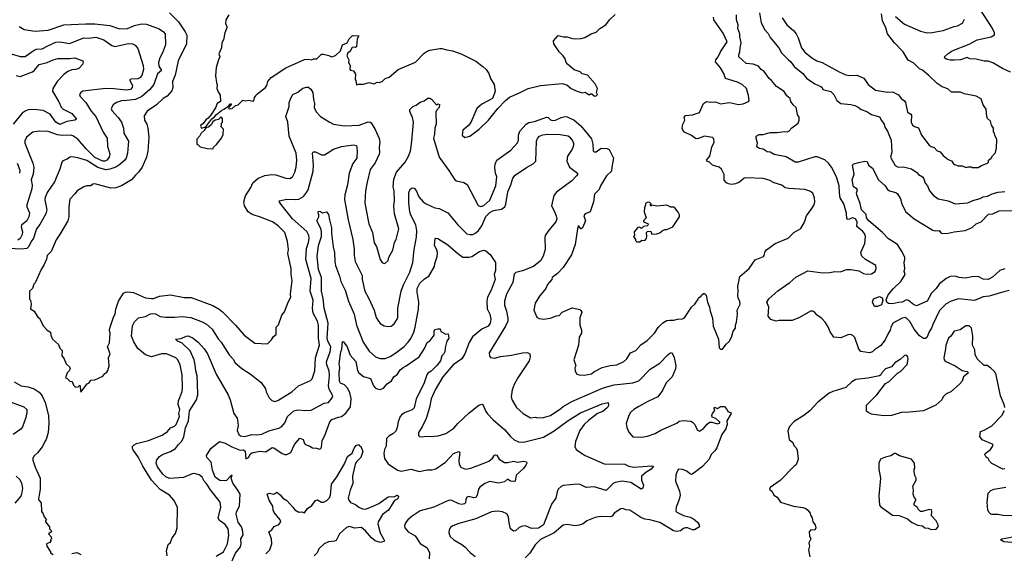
# Model space of a CAD drawing. Extents: x 1678431 to 1860718, y 384618 to 522882.
# Tile 339 of 473: x 1778380 to 1788279, y 501330 to 506697. Entities that reach past the tile are written whole.
import ezdxf

# ---------------------------------------------------------------- set-up
doc = ezdxf.new("R2010")
doc.units = 0

msp = doc.modelspace()

# ---------------------------------------------------------------- linework, layer by layer
at = {"layer": '0CON10XD'}
for points in [[(1779885, 506766.9), (1779978.2, 506675), (1780045, 506575.8), (1780060.5, 506540.5), (1780057.1, 506455), (1779973.9, 506285), (1779941.7, 506138.3), (1779916.9, 506075), (1779919.3, 506015), (1779909.7, 505980.3), (1779861.9, 505928.1), (1779822.9, 505905), (1779755, 505840), (1779661.4, 505778.6), (1779631.7, 505731.7), (1779636, 505685), (1779657.1, 505645), (1779669.4, 505605), (1779679.5, 505515), (1779666.8, 505373.2), (1779655.5, 505315), (1779612.2, 505215), (1779575.3, 505164.7), (1779542.9, 505135), (1779505, 505087.1), (1779404.5, 505025.5), (1779345, 505005.7), (1779295, 505001.4), (1779135, 505047.5), (1779116, 505044), (1779095, 505026.2), (1779055, 505026), (1779024.2, 505015.8), (1778956.7, 504975), (1778935.9, 504944.1), (1778885, 504892.5), (1778874, 504815), (1778873.8, 504715), (1778863.8, 504675), (1778786, 504544), (1778745.8, 504484.2), (1778696, 504365), (1778655, 504326.7), (1778651.2, 504288.8), (1778623.6, 504226.4), (1778597.5, 504185), (1778535, 504050), (1778523, 504037), (1778510, 503995), (1778480, 503965), (1778480, 503885), (1778490, 503875), (1778496.7, 503835), (1778488.3, 503788.3), (1778526.4, 503766.4), (1778563.9, 503703.9), (1778580, 503695), (1778615, 503617.5), (1778657.5, 503575), (1778690, 503555), (1778692.5, 503525), (1778710, 503485), (1778769.3, 503429.3), (1778783.9, 503393.9), (1778808.3, 503368.3), (1778802.5, 503315), (1778823.6, 503293.6), (1778846.4, 503236.4), (1778880, 503205), (1778886.7, 503186.7), (1778876, 503164), (1778857.5, 503145), (1778840, 503095), (1778858.3, 503088.3), (1778885, 503060), (1778906.4, 503056.4), (1778921.7, 503021.7), (1778941.7, 503001.7), (1778967, 503003), (1778985, 503020), (1778995, 502950), (1779057, 503033), (1779080, 503045), (1779095, 503070), (1779137, 503073), (1779215, 503110), (1779235, 503140), (1779255, 503152.5), (1779265, 503167.5), (1779280, 503215), (1779272.5, 503295), (1779290, 503335), (1779262.5, 503405), (1779283, 503447), (1779288.8, 503545), (1779284, 503575), (1779290, 503605), (1779323.1, 503705), (1779341.1, 503735), (1779346.4, 503786.4), (1779373.9, 503866.1), (1779424.2, 503945), (1779445, 503958), (1779465, 503960.8), (1779525, 503952), (1779645, 503899.2), (1779705, 503892.5), (1779725, 503894), (1779785, 503915.7), (1779895, 503930), (1780035, 503902.5), (1780105, 503902.2), (1780322.4, 503822.4), (1780385.3, 503785.3), (1780417.7, 503757.7), (1780548.8, 503625), (1780636.7, 503525), (1780745, 503443.3), (1780871.7, 503438.3), (1780913, 503477), (1780930.7, 503509.3), (1780959.5, 503530.5), (1780957.5, 503605), (1780980.7, 503629.3), (1781016.7, 503725), (1781041.7, 503758.3), (1781078, 503855), (1781105.8, 503905), (1781102, 503935), (1781120, 504075), (1781108.8, 504135), (1781108.8, 504195), (1781076.7, 504345), (1781081.2, 504385), (1781073.3, 504465), (1781045.8, 504555), (1780980, 504625), (1780921.2, 504665), (1780801.1, 504711.1), (1780718.8, 504738.8), (1780675.8, 504765), (1780639.2, 504825), (1780634.3, 504865.7), (1780649.2, 504925), (1780705, 505008.8), (1780724.6, 505055.4), (1780778.2, 505101.8), (1780845, 505130), (1780915, 505140.5), (1780955, 505135.6), (1781055, 505102.5), (1781095, 505100.8), (1781122.5, 505115), (1781147.3, 505165), (1781159.5, 505215), (1781165.4, 505285), (1781158.8, 505355), (1781088.5, 505525), (1781076.9, 505665), (1781055.8, 505725), (1781089.5, 505825), (1781090.5, 505865), (1781110.5, 505915), (1781126, 505945), (1781175, 505968.1), (1781225, 506006.9), (1781265, 506020), (1781285, 506018.8), (1781307.4, 505997.4), (1781327.1, 505965), (1781333.1, 505895), (1781344.4, 505855), (1781340.8, 505815), (1781360.3, 505770.3), (1781405, 505724.2), (1781490.3, 505670.3), (1781535, 505646), (1781645, 505630), (1781793.6, 505636.4), (1781885, 505668.6), (1781905, 505667.5), (1781915, 505660), (1781955, 505591.2), (1781995, 505502.5), (1782001.9, 505465), (1781995.5, 505415), (1781997.2, 505362.8), (1781994.4, 505345), (1781953.1, 505256.9), (1781905, 505191.2), (1781875, 505062.5), (1781855.5, 504975), (1781848.5, 504855), (1781878.5, 504695), (1781890, 504645), (1781925.5, 504555), (1781945, 504452.5), (1781965.8, 504415), (1782004.5, 504284.5), (1782025, 504253.3), (1782045, 504243.8), (1782055, 504246.7), (1782084.1, 504275.9), (1782092.3, 504307.7), (1782131.7, 504378.3), (1782148.6, 504455), (1782165, 504487.5), (1782191.9, 504595), (1782148.8, 504745), (1782142.5, 504825), (1782148.5, 504875), (1782144.6, 504975), (1782136.2, 505016.2), (1782141.7, 505091.7)], [(1780482.5, 506745), (1780452.5, 506695), (1780450, 506655), (1780461.7, 506631.7), (1780462.5, 506615), (1780442.5, 506565), (1780427.5, 506495), (1780413.3, 506465), (1780407.5, 506415), (1780382.5, 506355), (1780392.5, 506325), (1780377.5, 506295), (1780356.7, 506215), (1780347, 506133), (1780357.5, 506065), (1780367, 506043), (1780362.5, 506005), (1780375, 505970), (1780397, 505937), (1780400, 505875), (1780366.1, 505853.9), (1780347.8, 505812.2), (1780305.6, 505744.4), (1780274.2, 505705.8), (1780250.5, 505689.5), (1780225.9, 505654.1), (1780202.3, 505637.7), (1780198.8, 505625), (1780207, 505607), (1780250, 505620), (1780310.5, 505699.5), (1780340, 505720), (1780360, 505745), (1780407.5, 505785), (1780431.2, 505798.8), (1780468.3, 505821.7), (1780495, 505850), (1780505, 505850), (1780507, 505843), (1780481.7, 505818.3), (1780480, 505805), (1780485, 505800), (1780515, 505802.5), (1780550, 505835), (1780575, 505840), (1780625, 505886.7), (1780655, 505882.5), (1780685, 505887.5), (1780725, 505877.5), (1780735, 505882.5), (1780740, 505915), (1780755, 505930), (1780760, 505945), (1780850, 506015), (1780863.3, 506035), (1780873.3, 506075), (1780906.7, 506115), (1781055, 506213.3), (1781245, 506296.2), (1781285, 506300), (1781315, 506293.8), (1781335, 506303.3), (1781366, 506304), (1781415, 506350), (1781435, 506352), (1781488.6, 506338.6), (1781515, 506323.8), (1781555, 506336.2), (1781606.2, 506385), (1781626.7, 506445), (1781673.9, 506466.1), (1781693.3, 506505), (1781725, 506537.1), (1781790, 506535), (1781773.3, 506505), (1781767.5, 506425), (1781755, 506417.5), (1781745, 506422.5), (1781721.7, 506418.3), (1781705, 506387.5), (1781695, 506372.5), (1781680, 506365), (1781670, 506335), (1781688.8, 506295), (1781686.7, 506265), (1781703.3, 506235), (1781698.3, 506198.3), (1781705, 506190), (1781735, 506182.5), (1781755, 506150), (1781752.5, 506095), (1781760, 506085), (1781765, 506042.5), (1781785, 506050), (1781835, 506047.5), (1781895, 506066.7), (1781945, 506053.3), (1781975, 506067.5), (1781995, 506063.8), (1782025, 506074), (1782055.9, 506104.1), (1782095, 506120), (1782184.5, 506195.5), (1782358.9, 506271.1), (1782445, 506359.2), (1782475, 506380.6), (1782505, 506392.2), (1782605, 506406.7), (1782625, 506407.5), (1782675, 506392.9), (1782732.5, 506385), (1782825, 506351.4), (1782965, 506279.4), (1783036, 506225), (1783070, 506195), (1783096.8, 506156.8), (1783115, 506106.7), (1783148.6, 506045), (1783160, 505975), (1783134.2, 505905.8), (1783025, 505848), (1782976, 505805), (1782915.7, 505664.3), (1782889.5, 505630.5), (1782836.7, 505585), (1782827.5, 505535), (1782855, 505512.5), (1782905, 505526.7), (1783000, 505595), (1783093.8, 505685), (1783186.2, 505805), (1783264.1, 505885.9), (1783305, 505918), (1783405, 505960), (1783493.4, 506006.6), (1783615, 506035.8), (1783835, 506054), (1783881.2, 506041.2), (1783925, 506006.7), (1783975, 505980), (1784035, 505960), (1784065, 505967.5), (1784105, 505942.5), (1784118.3, 505951.7), (1784131.7, 505951.7), (1784158.3, 505928.3), (1784175, 505930), (1784187.5, 505945), (1784180, 505965), (1784190, 506005), (1784165, 506052.5), (1784088.8, 506138.8), (1784035, 506151.2), (1784015, 506171.2), (1783953.9, 506193.9), (1783888.8, 506248.8), (1783873.8, 506265), (1783863.3, 506305), (1783844, 506334), (1783803.3, 506375), (1783750, 506455), (1783747.5, 506485), (1783795, 506536.7), (1783846.4, 506526.4), (1783885, 506526), (1783925, 506510), (1783955, 506505.8), (1784025, 506508.6), (1784062.1, 506517.9), (1784125, 506556.2), (1784175, 506573.3), (1784212.1, 506607.9), (1784273.3, 506645), (1784311.2, 506695), (1784365, 506750)], [(1782141.7, 505091.7), (1782166.7, 505165), (1782254.7, 505265.3), (1782290, 505325), (1782308.5, 505375), (1782323.5, 505475), (1782338.9, 505665), (1782330, 505715), (1782303.8, 505775), (1782303.8, 505795), (1782332.5, 505825), (1782365, 505838.8), (1782405, 505866), (1782447.7, 505882.3), (1782485, 505907.5), (1782505, 505907.5), (1782519.3, 505899.3), (1782571.7, 505841.7), (1782585, 505850), (1782600, 505845), (1782597.5, 505815), (1782570, 505785), (1782563.9, 505766.1), (1782565.8, 505645), (1782552.5, 505605), (1782550, 505545), (1782541.4, 505505), (1782597.5, 505315), (1782695, 505178.8), (1782753.3, 505085), (1782770, 505075), (1782845, 505060), (1782879.1, 505039.1), (1782989.1, 504829.1), (1783015, 504818.6), (1783045, 504829.5), (1783105, 504882.5), (1783165.5, 505025), (1783175.6, 505115), (1783162.9, 505155), (1783158.3, 505211.7), (1783160.8, 505245), (1783178, 505285), (1783316.7, 505385), (1783385, 505457.5), (1783393.8, 505485), (1783395.8, 505535.8), (1783408.5, 505575), (1783473.5, 505646.5), (1783498.3, 505661.7), (1783555, 505673.8), (1783677.7, 505717.7), (1783693.5, 505713.5), (1783715, 505688.9), (1783735, 505683.8), (1783766.2, 505685), (1783825, 505712.3), (1783865, 505723.1), (1783885, 505719.2), (1783955, 505686.2), (1784020.6, 505630.6), (1784127.6, 505497.6), (1784142.9, 505445), (1784147, 505377), (1784155, 505367.5), (1784175, 505367.5), (1784225, 505403.3), (1784285, 505401.2), (1784305, 505392.5), (1784350, 505305), (1784332.5, 505215), (1784331.2, 505175), (1784278, 505125), (1784220, 505025), (1784205, 504987.5), (1784159.3, 504940.7), (1784148.8, 504865), (1784120, 504775), (1784108.3, 504761.7), (1784066.7, 504745), (1784050, 504725), (1784068.8, 504675), (1784036.7, 504605), (1784025, 504593.3), (1784020, 504595), (1784005, 504617.5), (1783995, 504622.5), (1783987.1, 504592.9), (1783964.7, 504435), (1783927.3, 504332.7), (1783845, 504205.4), (1783786.8, 504143.2), (1783733.8, 504105), (1783730, 504085), (1783688, 504035), (1783668, 503995), (1783606.7, 503915), (1783563.3, 503845), (1783547.5, 503775), (1783577.5, 503705), (1783602.9, 503692.9), (1783645, 503684.2), (1783715, 503696.2), (1783775, 503720), (1783805, 503723.3), (1783832.5, 503755), (1783935, 503800), (1784010.7, 503780.7), (1784023, 503773), (1784030, 503755), (1784012, 503698), (1784012.5, 503625), (1784026.7, 503575), (1784026.7, 503545), (1784003.3, 503505), (1783996.7, 503425), (1783950, 503275), (1783970, 503215), (1783962.5, 503195), (1783963, 503163), (1783980.7, 503130.7), (1784005, 503123.3), (1784055, 503120.8), (1784130, 503135), (1784152.5, 503155), (1784235, 503200), (1784315, 503218), (1784385, 503226), (1784455, 503258.8), (1784483.3, 503285), (1784522.5, 503345), (1784575, 503370), (1784625, 503426.7), (1784688.3, 503471.7), (1784761.2, 503545), (1784799.5, 503600.5), (1784845, 503648.8), (1784885, 503670), (1784915.9, 503675.9), (1784955, 503674), (1784995, 503686.2), (1785045, 503687.5), (1785065, 503697.5), (1785135, 503806.7), (1785166.2, 503835), (1785202.5, 503885), (1785205, 503900), (1785230, 503915), (1785233.6, 503926.4), (1785255, 503942.5), (1785265, 503942.5), (1785280, 503925), (1785293.8, 503855), (1785315.8, 503805), (1785321.2, 503765), (1785344, 503695), (1785353, 503613), (1785406.7, 503483.3), (1785413.3, 503395), (1785425, 503382.5), (1785446.1, 503383.9), (1785482.5, 503435), (1785516.7, 503465), (1785541.2, 503515), (1785552.5, 503565), (1785575.8, 503595), (1785576, 503625), (1785586, 503655), (1785596.4, 503736.4), (1785593.9, 503776.1), (1785623.3, 503835), (1785620, 503865), (1785603.3, 503895), (1785598.8, 503925), (1785603.8, 503965), (1785598.6, 504015), (1785620, 504115), (1785713.3, 504195), (1785775, 504281.2), (1785856.7, 504315), (1785866.2, 504325), (1785875.8, 504365), (1785886.8, 504383.2), (1785975, 504447.5), (1786105, 504501.2), (1786163.2, 504556.8), (1786234.3, 504595.7), (1786268.8, 504661.2), (1786288.8, 504725), (1786345, 504796.7), (1786367.5, 504835), (1786372.5, 504865), (1786369.2, 504905), (1786355, 504952.5), (1786323.6, 504973.6), (1786275, 504990.8), (1786115, 504998), (1786075, 505006.2), (1786041.7, 505031.7), (1785965, 505056), (1785915, 505083.8), (1785855, 505100), (1785685, 505107.5), (1785665, 505102.5), (1785615, 505064.3), (1785575, 505046.2), (1785535, 505038.8), (1785505.9, 505045.9), (1785485, 505056.7), (1785463.2, 505083.2), (1785461.7, 505141.7), (1785436.2, 505195), (1785413, 505213), (1785345, 505233.8), (1785315, 505263.3), (1785295, 505271.2), (1785284, 505285), (1785319.2, 505325), (1785338.8, 505415), (1785361.4, 505465), (1785359.7, 505499.7), (1785345, 505513.8), (1785265, 505526.2), (1785195, 505500), (1785175, 505502), (1785135, 505532), (1785064.6, 505564.6), (1785047.1, 505585), (1785041.5, 505605), (1785046.5, 505645), (1785065.7, 505685), (1785058.8, 505715), (1785075, 505733.8), (1785145, 505740), (1785213.8, 505765), (1785253.8, 505855), (1785285, 505873.8), (1785325, 505868), (1785375, 505871.4), (1785425, 505850), (1785515, 505865.7), (1785605, 505844.3), (1785655, 505852), (1785707.3, 505872.7), (1785713.3, 505885), (1785707.5, 505935), (1785688.1, 506005), (1785645, 506046.9), (1785595, 506068.1), (1785475, 506106), (1785458.2, 506155), (1785424.6, 506214.6), (1785376.7, 506275), (1785378.6, 506295), (1785402.9, 506325), (1785424.3, 506375), (1785492.1, 506475), (1785452.9, 506562.9), (1785358.2, 506695), (1785353.9, 506723.9)], [(1786001.5, 503968.5), (1786122.9, 504055), (1786181.7, 504108.3), (1786305, 504171.5), (1786455, 504152.2), (1786525.8, 504155.8), (1786575.7, 504165.7), (1786627.7, 504162.3), (1786695, 504183.3), (1786735, 504183.3), (1786815, 504170), (1786862.5, 504145), (1786895, 504136), (1786945, 504142), (1786980, 504165), (1786992, 504195), (1786985.8, 504225.8), (1786882.5, 504285), (1786845, 504320), (1786838.3, 504338.3), (1786837.5, 504355), (1786876, 504445), (1786882.9, 504515), (1786875, 504546.2), (1786857.8, 504567.8), (1786796.3, 504616.3), (1786800.3, 504665), (1786783.9, 504695), (1786755, 504705.3), (1786707.5, 504687.5), (1786695.8, 504695), (1786691.5, 504751.5), (1786664, 504845), (1786630, 504905), (1786621.2, 504955), (1786620, 505025), (1786592.5, 505115), (1786540.5, 505215), (1786512.4, 505252.4), (1786475, 505287.1), (1786396.3, 505316.3), (1786375, 505318.2), (1786205, 505265.7), (1786175.7, 505265.7), (1786085, 505317.8), (1785965, 505340.8), (1785925, 505364.2), (1785895, 505369.2), (1785855, 505394.2), (1785815, 505402.5), (1785796, 505415), (1785791.9, 505425), (1785796.7, 505455), (1785783.1, 505506.9), (1785785, 505526), (1785815, 505540.8), (1785856.1, 505543.9), (1785925, 505563.1), (1785996.8, 505563.2), (1786065, 505572.9), (1786095, 505567.8), (1786112.5, 505575), (1786142.2, 505607.8), (1786205, 505656.7), (1786216.7, 505685), (1786215, 505717.5), (1786201.4, 505745), (1786185.4, 505815.4), (1786155, 505840), (1786133.3, 505875), (1786126.5, 505905), (1786091.8, 505931.8), (1786065.6, 505975), (1785989.4, 506025), (1785938.6, 506085), (1785914.6, 506104.6), (1785865, 506175.6), (1785835, 506197.1), (1785808.7, 506228.7), (1785755, 506251.1), (1785685, 506255.5), (1785610, 506325), (1785608.9, 506345), (1785620, 506375), (1785622.2, 506415), (1785634.6, 506465), (1785618.8, 506525), (1785618.5, 506555), (1785599.5, 506609.5), (1785602.5, 506645), (1785586.8, 506695), (1785587.5, 506745)], [(1785818.6, 506765), (1785834.4, 506665), (1785871.4, 506595), (1785905, 506560), (1785925, 506517.5), (1786011.9, 506415), (1786039.4, 506365), (1786105, 506297.1), (1786134.2, 506275), (1786167.4, 506227.4), (1786255, 506155.8), (1786290.6, 506110.6), (1786375, 506050.5), (1786436, 506025), (1786447.1, 506015), (1786455, 505994.5), (1786535, 505973.8), (1786564.5, 505945), (1786594.7, 505885), (1786635, 505853.6), (1786735, 505845.8), (1786775, 505834), (1786808.7, 505818.7), (1786840, 505795), (1786896.7, 505775), (1786927.5, 505752.5), (1786945, 505742), (1787025, 505720.8), (1787043.2, 505683.2), (1787072, 505645), (1787079.2, 505615), (1787105.6, 505575), (1787140.6, 505485), (1787146.7, 505365), (1787134.4, 505315), (1787182.1, 505232.1), (1787213.2, 505213.2), (1787265, 505217.1), (1787345, 505196.9), (1787398.8, 505158.8), (1787415, 505140), (1787456.2, 505116.2), (1787471.4, 505095), (1787483.5, 505053.5), (1787506.9, 505025), (1787527.1, 504975), (1787562.3, 504932.3), (1787615.6, 504895.6), (1787715, 504875.8), (1787785, 504845.7), (1787913.7, 504853.7), (1787961.8, 504878.2), (1788035, 504899.1), (1788065, 504914.4), (1788109.1, 504920.9), (1788155.9, 504944.1), (1788216.7, 504963.3), (1788285, 504969.2)], [(1786045, 506716.7), (1786092.5, 506645), (1786159.8, 506589.8), (1786185, 506556), (1786207.8, 506515), (1786241.1, 506415), (1786275, 506370), (1786344.4, 506314.4), (1786394.6, 506284.6), (1786447.2, 506267.2), (1786545, 506214.3), (1786625, 506168), (1786685, 506143.8), (1786715, 506136.2), (1786795, 506138), (1786865, 506110), (1786908.8, 506045), (1786985, 505987.5), (1787105, 505969.2), (1787155, 505970.8), (1787215, 505940.8), (1787242.5, 505905), (1787275, 505880.8), (1787285.6, 505865), (1787305, 505766.2), (1787337.9, 505747.9), (1787346.8, 505736.8), (1787343.8, 505665), (1787357.5, 505635), (1787375, 505622.5), (1787415, 505610), (1787446.7, 505535), (1787525, 505436.7), (1787545, 505422.5), (1787575, 505412.5), (1787605, 505377.5), (1787635, 505367.5), (1787665, 505332.5), (1787715, 505292.5), (1787746.4, 505276.4), (1787767, 505247), (1787779.3, 505239.3), (1787815, 505227.5), (1787855, 505227.5), (1787895, 505210), (1787915, 505217.5), (1787945, 505217.5), (1787955, 505210), (1788015, 505210), (1788048.3, 505231.7), (1788110, 505255), (1788120, 505265), (1788120, 505285), (1788146.4, 505303.6), (1788160.7, 505329.3), (1788187.5, 505355), (1788200, 505405), (1788202.5, 505495), (1788183, 505533), (1788180, 505555), (1788170, 505565), (1788170, 505605), (1788150, 505635), (1788140, 505675), (1788110, 505705), (1788103, 505723), (1788097, 505797), (1788065, 505840), (1788045, 505900), (1787995, 505927.5), (1787875, 505952.5), (1787839.3, 505969.3), (1787749.3, 505969.3), (1787710.7, 506000.7), (1787655, 506023.3), (1787603.3, 506055), (1787520, 506135), (1787455, 506188), (1787425, 506203.3), (1787369.1, 506259.1), (1787311.3, 506291.3), (1787260.8, 506375), (1787173.6, 506463.6), (1787105.8, 506555), (1787087.1, 506615), (1787054.2, 506685), (1787043.8, 506755)], [(1787185, 506728), (1787275, 506652.5), (1787435, 506581.4), (1787503.9, 506566.1), (1787555, 506567.5), (1787665, 506587.5), (1787775, 506629.2), (1787807.5, 506635), (1787857.3, 506662.7), (1787877.1, 506702.9)], [(1788340.3, 506170.3), (1788260, 506205), (1788165, 506262.5), (1788115, 506279.2), (1788075, 506279.4), (1787995, 506301.2), (1787932.4, 506302.4), (1787905, 506316.7), (1787837.8, 506292.2), (1787775, 506288.8), (1787735, 506290.4), (1787695, 506300.8), (1787676.5, 506315), (1787681.5, 506328.5), (1787715, 506358.1), (1787755, 506382.5), (1787925, 506450.8), (1788005, 506493.1), (1788145.3, 506524.7), (1788179.2, 506545), (1788181.4, 506565), (1788157.5, 506615), (1788039.5, 506795)], [(1778375, 506628.8), (1778425, 506598.8), (1778535, 506580.8), (1778665, 506591.5), (1778825, 506644.4), (1779045, 506657.2), (1779135, 506656), (1779285, 506638.7), (1779385, 506603.9), (1779465, 506608.2), (1779535, 506637.5), (1779605, 506654.6), (1779656.4, 506653.6), (1779782, 506605), (1779826, 506575), (1779842, 506555), (1779847.5, 506445), (1779816.7, 506363.3), (1779788.5, 506315), (1779774.6, 506265), (1779778.9, 506228.9), (1779804.4, 506185), (1779766.7, 506153.3), (1779727.1, 506045), (1779687.5, 505995), (1779606.5, 505923.5), (1779545, 505895.8), (1779456, 505886), (1779405, 505879.6), (1779355, 505863.3), (1779319.1, 505840.9), (1779301.4, 505805), (1779307.1, 505785), (1779369.5, 505715), (1779404.5, 505665), (1779423.1, 505605), (1779428.1, 505555), (1779473.1, 505475), (1779465.5, 505355), (1779448.9, 505305), (1779435.6, 505285), (1779388.3, 505241.7), (1779345, 505214.5), (1779285, 505192.7), (1779245, 505188.2), (1779165, 505210.6), (1779055, 505280.4), (1778965, 505308.5), (1778905, 505317.1), (1778885.8, 505314.2), (1778857.5, 505295), (1778815, 505278.8), (1778804.3, 505265.7), (1778783.1, 505195), (1778730.6, 505065), (1778655, 504957.5), (1778635, 504910), (1778631.8, 504885), (1778651.9, 504785), (1778642.5, 504745), (1778582.4, 504637.6), (1778549.1, 504595), (1778520, 504500), (1778495, 504465.6), (1778471.8, 504415), (1778450.8, 504395), (1778395, 504388.2), (1778275, 504395.9)], [(1778295.3, 506355.3), (1778385, 506328.2), (1778433.7, 506326.3), (1778525, 506392.1), (1778545, 506400), (1778605, 506404.6), (1778664.3, 506435), (1778745, 506471.1), (1778785, 506472.9), (1778882.2, 506457.8), (1779025.4, 506514.6), (1779075, 506512), (1779145, 506520.4), (1779225, 506493.1), (1779305, 506438.1), (1779335, 506427.5), (1779475, 506457.8), (1779515, 506454.3), (1779542.1, 506442.1), (1779568.7, 506408.7), (1779621.5, 506235), (1779625.3, 506194.7), (1779608.2, 506135), (1779589.2, 506110.8), (1779569.2, 506100.8), (1779499.5, 506100.5), (1779486.7, 506095), (1779486, 506085), (1779514.4, 506035), (1779512.5, 506015), (1779495.2, 505994.8), (1779455, 505987.8), (1779328, 506002), (1779245, 506005.4), (1779015, 505978.1), (1778993.8, 505965), (1778982, 505945), (1778988.8, 505925), (1779043.7, 505863.7), (1779098.7, 505778.7), (1779144.1, 505724.1), (1779219.5, 505565), (1779258.7, 505505), (1779262.2, 505425), (1779287.9, 505345), (1779280.7, 505315), (1779257.3, 505282.7), (1779237.1, 505272.9), (1779215, 505274), (1779135, 505311.3), (1779047.7, 505397.7), (1778964.1, 505494.1), (1778915, 505530.4), (1778895, 505535.9), (1778806.3, 505533.6), (1778760.7, 505539.3), (1778665, 505571.8), (1778575, 505575.6), (1778512.8, 505567.2), (1778450, 505515), (1778432.1, 505477.9), (1778433.1, 505455), (1778513.4, 505253.4), (1778523.1, 505213.1), (1778516.2, 505145), (1778494.5, 505085), (1778504, 505034), (1778503.8, 504995), (1778451.1, 504835), (1778452.7, 504815), (1778477.5, 504755), (1778472.2, 504715), (1778452, 504675), (1778398.9, 504631.1), (1778395.4, 504615), (1778408.4, 504565), (1778404.1, 504535), (1778385, 504495.5), (1778362, 504478)], [(1778345.4, 506135.4), (1778385, 506125.5), (1778507.8, 506172.2), (1778529.6, 506190.4), (1778575, 506246.2), (1778655, 506265.5), (1778715, 506294.4), (1778765, 506306.4), (1778885, 506305.4), (1778935, 506314.3), (1779013.3, 506285), (1779016.7, 506275), (1779010, 506245), (1778973.8, 506205), (1778945, 506195.6), (1778905, 506193.5), (1778862.5, 506175), (1778824, 506146), (1778758.1, 506075), (1778713.9, 506006.1), (1778709.7, 505979.7), (1778772.1, 505872.1), (1778796, 505816), (1778818.7, 505798.7), (1778905.8, 505755), (1778952.5, 505695), (1778934.1, 505685.9), (1778855, 505672.5), (1778785, 505642.2), (1778745, 505665.6), (1778685.3, 505745.3), (1778615, 505782.7), (1778526.2, 505793.8), (1778465, 505789.6), (1778435, 505778.5), (1778405, 505755.6), (1778314, 505646)], [(1780315, 505397.5), (1780325, 505402.5), (1780330, 505415), (1780359.3, 505440.7), (1780410, 505505), (1780427, 505543), (1780430, 505595), (1780402.5, 505622.5), (1780410, 505635), (1780410, 505655), (1780420, 505665), (1780420, 505705), (1780405, 505720), (1780378.3, 505691.7), (1780345, 505687.5), (1780320.7, 505669.3), (1780305, 505640), (1780277.5, 505615), (1780251.7, 505608.3), (1780235.7, 505584.3), (1780203.9, 505556.1), (1780190.7, 505529.3), (1780161.2, 505495), (1780160, 505445), (1780175, 505440), (1780195, 505420), (1780265, 505400), (1780315, 505397.5)], [(1779793.1, 503713.1), (1779845, 503703.5), (1779935, 503703.8), (1780015, 503711.8), (1780101.3, 503701.3), (1780215, 503658.5), (1780258.6, 503635), (1780315.9, 503585.9), (1780375, 503485.8), (1780404, 503454), (1780485.6, 503325), (1780525, 503282), (1780545.7, 503245), (1780615, 503188), (1780696.2, 503135), (1780809.1, 503049.1), (1780852, 502985), (1780859.2, 502955), (1780888.6, 502895), (1780915, 502865.7), (1780945, 502858), (1780975, 502867.5), (1781114.6, 502955.4), (1781183.8, 503015), (1781305, 503069.2), (1781320.8, 503085), (1781346.2, 503163.8), (1781354.6, 503295), (1781393.6, 503425), (1781383.5, 503493.5), (1781383.8, 503625), (1781373.6, 503665), (1781330.9, 503745), (1781323.6, 503795), (1781329.4, 503875), (1781301.6, 503965), (1781308.8, 504095), (1781255.3, 504285), (1781264.2, 504395), (1781284.7, 504455), (1781291.7, 504498.3), (1781287.4, 504527.4), (1781265.2, 504565.2), (1781122.3, 504695), (1780994.2, 504855), (1780990, 504875), (1781065, 504890.9), (1781155, 504887.1), (1781185, 504892.7), (1781232.7, 504917.3), (1781265, 504958.6), (1781279.6, 504985), (1781330.4, 505175), (1781335.4, 505235), (1781323.1, 505355), (1781331.1, 505368.9), (1781355, 505367.1), (1781415, 505339.4), (1781445, 505338.6), (1781535, 505393.6), (1781615, 505422.9), (1781735, 505440), (1781765, 505431.2), (1781772.6, 505377.4), (1781771.1, 505305), (1781728.7, 505251.3), (1781692.7, 505155), (1781674.4, 505035), (1781647.5, 504935), (1781645, 504890), (1781681.5, 504685), (1781728.5, 504485), (1781743, 504387), (1781741.1, 504325), (1781753.3, 504265), (1781822.9, 504125), (1781823.7, 504083.7), (1781850, 503965), (1781888.1, 503898.1), (1781944.7, 503774.7), (1781965, 503703.3), (1781980, 503675), (1782005, 503640.8), (1782045, 503618), (1782085, 503610), (1782115.7, 503614.3), (1782145, 503636.7), (1782174.2, 503685), (1782180.8, 503705), (1782182.5, 503795), (1782216.5, 503965), (1782239.2, 504030.8), (1782302.3, 504157.7), (1782333.6, 504255), (1782345.4, 504385), (1782369.5, 504510.5), (1782372.3, 504575), (1782362.3, 504635), (1782312.3, 504732.3), (1782301.6, 504765), (1782291.1, 504855), (1782293.6, 504956.4), (1782305, 504991.2), (1782325, 505005.8), (1782345, 505004), (1782365, 504980), (1782393.5, 504915), (1782435, 504864.4), (1782465.4, 504845.4), (1782555, 504806.2), (1782596.6, 504796.6), (1782683.3, 504753.3), (1782785, 504632.5), (1782874.5, 504544.5), (1782905, 504535.6), (1782935, 504536.5), (1782966, 504554), (1782992.1, 504577.9), (1783025.3, 504624.7), (1783065, 504716.9), (1783105, 504757.3), (1783145, 504778.2), (1783225, 504791.8), (1783257.5, 504815), (1783268, 504842), (1783288, 504965), (1783317.1, 505035), (1783336.9, 505103.1), (1783362, 505135), (1783475, 505210), (1783543.8, 505246.2), (1783568.2, 505275), (1783577.1, 505475), (1783585, 505501.2), (1783606.2, 505525), (1783640.9, 505539.1), (1783685.4, 505545.4), (1783815, 505543.3), (1783895, 505528.2), (1783911.1, 505515), (1783937.2, 505477.2), (1783946.4, 505455), (1783946.8, 505433.2), (1783933.5, 505395), (1783888.2, 505325), (1783880.4, 505275), (1783908.9, 505215), (1783976, 505165), (1783990, 505145), (1783978.6, 505125), (1783930, 505075), (1783778.2, 504961.8), (1783751.5, 504928.5), (1783725.5, 504825), (1783755, 504774), (1783774.5, 504725), (1783779.1, 504695), (1783771.8, 504665), (1783699.1, 504580.9), (1783663.9, 504526.1), (1783659.1, 504505), (1783662.3, 504385), (1783641.5, 504318.5), (1783615, 504273.3), (1783545, 504214.2), (1783435, 504171.8), (1783367.2, 504152.8), (1783351.8, 504138.2), (1783336.7, 504053.3), (1783275.4, 503935), (1783253.6, 503865), (1783253.6, 503825), (1783275.4, 503765), (1783289.2, 503695), (1783287.9, 503665), (1783265.8, 503614.2), (1783100, 503345), (1783103, 503313), (1783115, 503300), (1783153.8, 503293.8), (1783215, 503310), (1783325, 503322), (1783435, 503345.7), (1783485, 503348), (1783510, 503335), (1783513.6, 503306.4), (1783501.2, 503265), (1783388.6, 503095), (1783351.3, 503028.7), (1783330.6, 502975), (1783320, 502905), (1783329.7, 502869.7), (1783374, 502795), (1783441.2, 502735), (1783515, 502694), (1783565, 502700), (1783585, 502693.8), (1783645, 502695.7), (1783715, 502716.9), (1783820.6, 502785), (1783845, 502807.3), (1783932.2, 502857.8), (1784085, 502922.5), (1784239.2, 502990.8), (1784305, 503011.8), (1784355, 503022.9), (1784545, 503045.3), (1784605, 503064.6), (1784719.6, 503180.4), (1784815, 503241.1), (1784895, 503326.9), (1784915, 503342.5), (1784935, 503348), (1784960.9, 503300.9), (1784977.5, 503215), (1784973.6, 503185), (1784941.2, 503105), (1784880, 503045), (1784842, 502968), (1784794.2, 502905), (1784695, 502857.8), (1784604, 502805), (1784555, 502776), (1784522, 502745), (1784504, 502715), (1784478.8, 502635), (1784483.8, 502595), (1784505, 502547.5), (1784545, 502500), (1784635, 502498.8), (1784691.7, 502508.3), (1784770, 502535), (1784825, 502569.2), (1784985, 502638), (1785010.5, 502659.5), (1785055, 502666.2), (1785127.7, 502657.7), (1785145, 502650), (1785167, 502627), (1785192.7, 502572.7), (1785215, 502556.7), (1785255, 502586.2), (1785290.3, 502629.7), (1785315, 502648.8), (1785339.3, 502649.3), (1785395, 502633.3), (1785418.3, 502641.7), (1785418.3, 502648.3), (1785380, 502685), (1785340.7, 502700.7), (1785337.5, 502715), (1785343.9, 502736.1), (1785370, 502765), (1785362.5, 502785), (1785365, 502800), (1785395, 502787.5), (1785424.2, 502805.8), (1785445, 502808), (1785466.2, 502806.2), (1785497, 502767), (1785500, 502755), (1785527, 502747), (1785532.5, 502735), (1785488.3, 502661.7), (1785492.5, 502625), (1785487.5, 502605), (1785478.3, 502581.7), (1785438, 502525), (1785433.6, 502506.4), (1785389.7, 502390.3), (1785369.2, 502360.9), (1785331.9, 502325), (1785312.2, 502275), (1785245, 502204.3), (1785161.7, 502138.3), (1785135, 502124), (1785112.7, 502132.7), (1785087.5, 502155), (1785045, 502173.8), (1785005, 502176.2), (1784986.2, 502145), (1784978, 502115), (1784972, 502055), (1785012.5, 501955), (1785020, 501915), (1785010.3, 501869.7), (1784979.4, 501795), (1784976.7, 501755), (1784985, 501742.7), (1785055, 501711.1), (1785122.2, 501692.2), (1785154, 501675), (1785194.5, 501644.5), (1785210.8, 501615), (1785213.8, 501595), (1785165, 501565.8), (1785144.1, 501565.9), (1785095, 501585.4), (1785075, 501586.2), (1785055, 501579.6), (1785023.4, 501556.6), (1784985, 501549.6), (1784954.1, 501554.1), (1784899.1, 501589.1), (1784815, 501641.2), (1784716.7, 501666.7), (1784665, 501672.9), (1784625, 501690), (1784515, 501762), (1784475, 501766.7), (1784445, 501778.8), (1784425, 501776), (1784355, 501733.3), (1784336.1, 501703.9), (1784315, 501696.7), (1784215, 501701.2), (1784165, 501691.2), (1784082.5, 501655), (1784043.6, 501626.4), (1784005, 501611.2), (1783965, 501606.7), (1783885, 501619.2), (1783845, 501611.4), (1783754.3, 501535), (1783615, 501470), (1783561.4, 501415), (1783509.1, 501330.9), (1783462.5, 501285)], [(1778353.4, 505255), (1778380.5, 505185), (1778376.9, 505155)], [(1788285, 504190), (1788234.2, 504175), (1788161.7, 504108.3), (1788115, 504085.4), (1788065, 504087.7), (1788015, 504113.1), (1787955, 504110.9), (1787885, 504096.9), (1787825, 504103.5), (1787785, 504117.3), (1787735, 504112.9), (1787694.7, 504095.3), (1787624, 504036), (1787595.3, 503994.7), (1787545.7, 503945), (1787505, 503864.4), (1787395, 503818.8), (1787365, 503832.7), (1787315, 503871.3), (1787295, 503878), (1787253.2, 503856.8), (1787215, 503853.8), (1787155, 503837.7), (1787115, 503840.8), (1787096.5, 503855), (1787091.3, 503878.7), (1787112, 503928), (1787165.5, 503994.5), (1787238.8, 504065), (1787283.3, 504135), (1787272.5, 504165), (1787279.6, 504195), (1787271.7, 504255), (1787280, 504285), (1787278.4, 504305), (1787251.9, 504361.9), (1787206.7, 504435), (1787115, 504491.8), (1787055.9, 504555.9), (1786916.1, 504675), (1786894.8, 504705), (1786889.2, 504739.2), (1786844.1, 504785), (1786828.1, 504848.1), (1786794.7, 504935), (1786793.2, 504955), (1786801.5, 504985), (1786795.3, 504995.3), (1786763.6, 505015), (1786748.8, 505085), (1786768.7, 505145), (1786751.8, 505235), (1786765, 505247.2), (1786815, 505260), (1786872.5, 505275), (1786900.6, 505270.6), (1786914.4, 505235), (1786952.9, 505205), (1787015.5, 505085.5), (1787082, 505025), (1787105, 504988), (1787125, 504976), (1787188.8, 504958.8), (1787205.8, 504945.8), (1787234.2, 504895), (1787249.2, 504845), (1787286.8, 504766.8), (1787374, 504694), (1787559.1, 504579.1), (1787585, 504571.9), (1787625, 504577.5), (1787641.8, 504551.8), (1787655, 504547.1), (1787715, 504550), (1787775, 504564.4), (1787885, 504577.5), (1787955, 504605.6), (1787995, 504644.4), (1788045, 504664.4), (1788120.5, 504739.5), (1788165, 504744.5), (1788225.6, 504775.6), (1788402.1, 504777.9)], [(1784615, 504462.5), (1784635, 504480), (1784665, 504477.5), (1784682.5, 504495), (1784686.7, 504515), (1784682.5, 504555), (1784693, 504567), (1784725, 504570), (1784735, 504540), (1784786.4, 504543.6), (1784817, 504553), (1784840, 504575), (1784865, 504587.5), (1784885, 504587.5), (1784947.5, 504615), (1785012.5, 504715), (1785012.5, 504735), (1785000.7, 504760.7), (1784967.5, 504805), (1784955, 504812.5), (1784925, 504812.5), (1784885, 504832.5), (1784785, 504822.5), (1784735, 504830), (1784725, 504820), (1784720, 504835), (1784730, 504845), (1784715, 504860), (1784695, 504862.5), (1784671.7, 504848.3), (1784672.5, 504835), (1784660, 504805), (1784657.5, 504765), (1784676.7, 504705), (1784650, 504675), (1784650, 504665), (1784696.1, 504646.1), (1784700, 504635), (1784690, 504625), (1784653, 504617), (1784635, 504600), (1784625, 504600), (1784615, 504610), (1784593, 504607), (1784557.5, 504565), (1784560, 504525), (1784552.5, 504515), (1784570, 504485), (1784570, 504475), (1784583, 504463), (1784615, 504462.5)], [(1780355, 501301.8), (1780428.5, 501345), (1780468.8, 501425), (1780482.2, 501512.2), (1780474.5, 501575), (1780445, 501618.9), (1780390.2, 501660.2), (1780374.6, 501684.6), (1780403.5, 501795), (1780396.9, 501845), (1780297.3, 501967.3), (1780261.1, 502025), (1780233.7, 502053.7), (1780215.7, 502095), (1780185, 502119.4), (1780135, 502131.9), (1780115, 502130), (1780026.1, 502093.9), (1779885, 502081.9), (1779849.3, 502099.3), (1779817.6, 502125), (1779765, 502198.2), (1779753.4, 502235), (1779758.8, 502271.2), (1779785.8, 502305), (1779815, 502324.5), (1779895.3, 502354.7), (1779947.1, 502382.9), (1779976.9, 502425), (1780011.1, 502458.9), (1780028.8, 502501.2), (1780046.6, 502593.4), (1780077, 502663), (1780087.9, 502762.1), (1780158.1, 502875), (1780170, 502925), (1780166.7, 503036.7), (1780166, 503115), (1780150.4, 503165), (1780144.6, 503224.6), (1780133.2, 503275), (1780095.3, 503365.3), (1780015, 503442.7), (1779965, 503464.4), (1779947.5, 503485), (1780005, 503489.2), (1780053.3, 503515), (1780075, 503515.6), (1780123.8, 503495), (1780178.5, 503448.5), (1780234.4, 503385), (1780267.3, 503335), (1780355, 503132), (1780474.4, 502925), (1780494.5, 502874.5), (1780532, 502735), (1780565, 502687.5), (1780568.3, 502668.3), (1780575.7, 502615), (1780567.1, 502565), (1780584.3, 502525), (1780600, 502510), (1780645, 502505.8), (1780714, 502526), (1780759.2, 502520.7), (1780815, 502526.7), (1780885, 502560.9), (1780985, 502590), (1781014.6, 502605.4), (1781046.6, 502643.4), (1781070.9, 502705), (1781135, 502762.5), (1781175, 502773.5), (1781255, 502765.6), (1781310.3, 502769.7), (1781439.9, 502840.1), (1781485, 502847.1), (1781520, 502895), (1781527.1, 502915), (1781491.5, 502981.5), (1781483.3, 503015), (1781495.8, 503115), (1781490.3, 503165), (1781468.9, 503225), (1781464.7, 503255), (1781483.2, 503313.2), (1781501.1, 503355), (1781507, 503405), (1781477.8, 503465), (1781471.3, 503495), (1781481.9, 503645), (1781440.3, 503795), (1781432.5, 503892.5), (1781415.3, 503965), (1781415.4, 504104.6), (1781382.5, 504185), (1781371.3, 504315), (1781383.5, 504425), (1781415.4, 504515), (1781414, 504564), (1781406, 504596), (1781368.8, 504675), (1781387.5, 504715), (1781388, 504735), (1781380, 504755), (1781385, 504770), (1781405, 504767.5), (1781425, 504753.3), (1781465, 504766), (1781485, 504736.7), (1781493.5, 504683.5), (1781515.5, 504605), (1781516.4, 504545), (1781532.2, 504412.2), (1781545.3, 504355.3), (1781547.5, 504265), (1781555.3, 504225.3), (1781596.7, 504116.7), (1781607.9, 504065), (1781651.8, 503975), (1781686, 503866), (1781744.4, 503735), (1781767.8, 503625), (1781834.7, 503454.7), (1781894.6, 503364.6), (1781957.5, 503305), (1782005, 503290), (1782055, 503290.8), (1782105, 503310), (1782163.3, 503346.7)], [(1782163.3, 503346.7), (1782245, 503409.4), (1782286.9, 503455), (1782310.8, 503489.2), (1782341.2, 503555), (1782356.2, 503605), (1782389.2, 503785), (1782393.6, 503855), (1782374.7, 503955), (1782377.3, 503995), (1782401.5, 504048.5), (1782450.2, 504089.8), (1782495, 504116.7), (1782551.2, 504215), (1782553.8, 504245), (1782578, 504315), (1782580.8, 504345), (1782575.5, 504375.5), (1782550.8, 504425), (1782556.7, 504495), (1782565, 504501.2), (1782585, 504497.5), (1782685, 504431.8), (1782783.8, 504343.8), (1782835, 504307.1), (1782900.4, 504309.6), (1782925, 504315.6), (1783002, 504365), (1783045, 504380.5), (1783065, 504371.3), (1783108.7, 504335), (1783164.5, 504255), (1783163.3, 504175), (1783150.5, 504135), (1783160, 504085), (1783121.5, 503975), (1783084.5, 503905), (1783075.5, 503865), (1783078.9, 503788.9), (1783107.5, 503735), (1783117.8, 503685), (1783110.9, 503645), (1783088.9, 503615), (1783027.1, 503585), (1782933.5, 503506.5), (1782899.1, 503450.9), (1782855.3, 503334.7), (1782826.5, 503285), (1782736.5, 503225), (1782633.6, 503105), (1782557.3, 502975), (1782517.9, 502885), (1782501.5, 502795), (1782465.8, 502685), (1782427.7, 502602.3), (1782390, 502545), (1782390, 502515), (1782400, 502505), (1782425, 502500), (1782465, 502508.8), (1782515, 502504), (1782588.8, 502511.2), (1782665.6, 502534.4), (1782745, 502588), (1782784.6, 502635.4), (1782897.6, 502742.4), (1782995, 502820), (1783025, 502830), (1783036, 502825), (1783065.8, 502755), (1783082.4, 502732.4), (1783141.3, 502671.3), (1783252.9, 502575), (1783314.6, 502504.6), (1783352.1, 502472.1), (1783395, 502450.6), (1783445, 502447.5), (1783645, 502498.5), (1783755, 502560.9), (1783895, 502665.4), (1784018.3, 502741.8), (1784235, 502832.7), (1784295, 502845.8), (1784298.8, 502815), (1784291.2, 502795), (1784243.8, 502755), (1784188.8, 502735), (1784098, 502665), (1784053.8, 502626.2), (1784011.1, 502565), (1783967.1, 502455), (1783962.4, 502402.4), (1783975.8, 502375), (1784026.8, 502336.8), (1784065, 502312.7), (1784255, 502230), (1784465, 502225.6), (1784505, 502205.8), (1784555, 502195.7), (1784735, 502210.8), (1784752.5, 502205), (1784730, 502175), (1784675, 502143.5), (1784630.6, 502105), (1784630, 502065), (1784652.9, 502015), (1784644.2, 501985), (1784627.5, 501975), (1784525, 502043.5), (1784436.2, 502056.2), (1784365, 502042.2), (1784345, 502032.2), (1784275, 501960.5), (1784155, 501999.6), (1784075, 501992.2), (1784015, 502020.6), (1783984.5, 502025.5), (1783845, 502010.8), (1783825, 502002), (1783793.8, 501975), (1783782.2, 501947.8), (1783770.5, 501885), (1783726.1, 501823.9), (1783644.7, 501615.3), (1783595, 501581.8), (1783525, 501579.7), (1783465, 501604.4), (1783435, 501602.2), (1783402.2, 501587.8), (1783365, 501555.8), (1783345, 501552.5), (1783315, 501576.7), (1783300, 501635), (1783295.7, 501695.7), (1783277.3, 501727.3), (1783235, 501748), (1783184.3, 501754.3), (1783125, 501746.9), (1782965, 501675.6), (1782795, 501630), (1782734.2, 501605.8), (1782710.3, 501589.7), (1782698, 501565), (1782694.1, 501534.1), (1782707.7, 501497.7), (1782745, 501463.8), (1782825, 501418), (1782855, 501394), (1782907.9, 501337.9), (1782957.6, 501297.6)], [(1788327, 503973), (1788275, 503959.4), (1788125.6, 503915.6), (1788065, 503908.9), (1787978.3, 503871.7), (1787815, 503888.1), (1787745, 503865.6), (1787695, 503838.1), (1787626.4, 503773.6), (1787559.1, 503630.9), (1787548.2, 503595), (1787526.9, 503565), (1787498.7, 503501.3), (1787485, 503490.8), (1787465, 503490), (1787425, 503515.6), (1787373.3, 503585), (1787330.6, 503660.6), (1787294, 503695), (1787281.7, 503701.7), (1787251.2, 503695), (1787159.4, 503645), (1787137.9, 503602.1), (1787132.5, 503575), (1787106.5, 503535), (1787082.4, 503477.6), (1787034, 503416), (1786975, 503375.7), (1786953.8, 503355), (1786925, 503346.7), (1786835, 503358.1), (1786814.7, 503384.7), (1786775, 503499.2), (1786755, 503520), (1786735, 503530), (1786705, 503527.5), (1786635, 503498.2), (1786565, 503504.4), (1786528.6, 503558.6), (1786508.1, 503608.1), (1786478.9, 503655), (1786445, 503692.5), (1786397.1, 503725), (1786373.6, 503753.6), (1786353.3, 503765), (1786332, 503765), (1786219.9, 503700.1), (1786145, 503670), (1786015, 503671.9), (1785985, 503663.7), (1785932.3, 503682.3), (1785905.8, 503715), (1785911.2, 503805), (1785891.2, 503855), (1785910.3, 503889.7), (1786001.5, 503968.5)], [(1787005, 503812.1), (1786975, 503812.9), (1786954.7, 503855.3), (1786965, 503888.8), (1787025, 503911.5), (1787050, 503900), (1787057.5, 503875), (1787045, 503828.8), (1787005, 503812.1)], [(1779862.5, 501305), (1779857.5, 501355), (1779873, 501417), (1779895, 501440), (1779913, 501487), (1779945, 501530), (1779962.5, 501585), (1779966.7, 501795), (1779930, 501865), (1779885.5, 501915.5), (1779793, 501973), (1779705.5, 502065.5), (1779617.8, 502205), (1779575, 502294.2), (1779519.7, 502369.7), (1779514, 502385), (1779515.9, 502404.1), (1779529.7, 502420.3), (1779555.6, 502434.4), (1779675, 502464.4), (1779811.7, 502518.3), (1779865, 502555.8), (1779897.9, 502592.1), (1779935, 502608.8), (1779952.5, 502625), (1779986.2, 502705), (1779981.2, 502735), (1779989.3, 502775), (1779973.6, 502825), (1779975.4, 502865), (1780013.1, 502956.9), (1780018.5, 502995), (1780013.6, 503125), (1779994.5, 503225), (1779968.9, 503275), (1779950, 503295), (1779855, 503336.7), (1779805, 503336.7), (1779705, 503306.9), (1779646.2, 503325), (1779568.7, 503388.7), (1779527, 503457), (1779505.5, 503515), (1779512.6, 503617.4), (1779535, 503657.5), (1779575, 503699.4), (1779645, 503710.4), (1779695, 503738.5), (1779715, 503742.5), (1779745, 503738.8), (1779793.1, 503713.1)], [(1780510.8, 501239.1), (1780549, 501331), (1780599.6, 501395), (1780608.2, 501425), (1780602.7, 501475), (1780626.2, 501515), (1780619.6, 501565), (1780608.5, 501595), (1780575, 501642), (1780557.1, 501725), (1780560.5, 501745), (1780591.4, 501808.6), (1780596, 501926), (1780574.8, 501964.8), (1780521.5, 502035), (1780506.9, 502085), (1780517.1, 502117.1), (1780495, 502103.1), (1780457.6, 502062.4), (1780442.6, 502057.4), (1780391.7, 502061.7), (1780346.2, 502095), (1780319.6, 502165), (1780306.3, 502246.3), (1780260, 502295), (1780257, 502313), (1780302.5, 502385), (1780390, 502455), (1780445, 502436.2), (1780511.2, 502401.2), (1780595, 502367.9), (1780629.9, 502369.9), (1780648.1, 502358.1), (1780655, 502278.6), (1780680.5, 502295), (1780700.6, 502329.4), (1780715, 502340.5), (1780795, 502358.6), (1780855, 502350), (1780920, 502395), (1780935, 502391.9), (1781017.5, 502335), (1781045, 502323.8), (1781065, 502323.3), (1781105.8, 502344.2), (1781143.3, 502425), (1781195, 502487.5), (1781230, 502475), (1781244.3, 502434.3), (1781255, 502423.8), (1781298, 502408), (1781325, 502390), (1781365, 502387.5), (1781395, 502376.2), (1781407, 502383), (1781415, 502397.5), (1781421.5, 502465), (1781446.4, 502515), (1781497.9, 502652.1), (1781518.8, 502675), (1781585, 502699.5), (1781615, 502704.4), (1781660.2, 502739.8), (1781706.6, 502803.4), (1781711.5, 502888.5), (1781700, 502945), (1781678.3, 502988.3), (1781645, 503023.5), (1781605, 503040), (1781595, 503062.5), (1781591.5, 503148.5), (1781600, 503195), (1781593.6, 503235), (1781608.1, 503355), (1781618.3, 503381.7), (1781625, 503460), (1781636.8, 503456.8), (1781671.1, 503405), (1781701.9, 503321.9), (1781758.1, 503258.1), (1781777.4, 503167.4), (1781789.5, 503145), (1781835, 503107.3), (1781906.8, 503086.8), (1781937.1, 503015), (1781955, 502994.2), (1781975, 502982.9), (1782005, 502978.1), (1782039.3, 502990.7), (1782075.3, 503034.7), (1782118.1, 503065), (1782142.7, 503105), (1782177.3, 503132.7), (1782205.7, 503175), (1782235, 503199.5), (1782266, 503214), (1782395, 503307.5), (1782451.3, 503388.7), (1782475, 503451.2), (1782508.1, 503471.9), (1782546, 503525), (1782546.2, 503565), (1782555, 503580), (1782585, 503588.8), (1782608.3, 503588.3), (1782615, 503560), (1782665, 503533.3), (1782686.4, 503536.4), (1782693.3, 503495), (1782675.9, 503464.1), (1782657.5, 503395), (1782654.5, 503355), (1782645, 503335.8), (1782622.5, 503315), (1782610, 503265), (1782575, 503217.9), (1782517.7, 503162.3), (1782485, 503140.6), (1782473.9, 503125), (1782444.7, 503035), (1782365.4, 502885), (1782345, 502794.4), (1782325, 502773.8), (1782254, 502746), (1782223.5, 502726.5), (1782203.8, 502705), (1782185, 502653.3), (1782175.3, 502594.7), (1782160.8, 502559.1), (1782130, 502530), (1782091.3, 502508.7), (1782068.9, 502485), (1782063.8, 502406.2), (1782047.8, 502372.2), (1782040, 502335), (1782049.2, 502285), (1782085, 502228.8), (1782177.4, 502167.4), (1782215, 502157.1), (1782315, 502174.4), (1782395, 502152.5), (1782475, 502168.9), (1782525, 502169.1), (1782565, 502178.5), (1782660.6, 502245), (1782741.4, 502335), (1782795, 502353.3), (1782806.2, 502345), (1782793.5, 502265), (1782797.4, 502227.4), (1782816.4, 502196.4), (1782845, 502181.4), (1782865, 502177.1), (1782915, 502185.6), (1783072.9, 502247.1), (1783095, 502255.6), (1783132.6, 502287.4), (1783155, 502317.1), (1783165, 502320), (1783175.5, 502315.5), (1783201.4, 502275), (1783255, 502243.5), (1783286.7, 502243.3), (1783345.8, 502255.8), (1783385, 502248), (1783445, 502258), (1783475, 502248.8), (1783479.2, 502235), (1783470, 502215), (1783445, 502184), (1783370.8, 502115), (1783363, 502057), (1783355, 502052.5), (1783315.8, 502055.8), (1783285, 502076.2), (1783253, 502047), (1783194.5, 502035.5), (1783105, 502052.9), (1783055, 502031.4), (1783005, 501994), (1782991.9, 501975), (1782978.8, 501915), (1782965, 501892.5), (1782945, 501888.5), (1782895, 501900), (1782875, 501893.3), (1782865, 501870), (1782862.3, 501837.7), (1782852.9, 501827.1), (1782825, 501821.8), (1782795, 501826.2), (1782725, 501860.8), (1782705, 501864.3), (1782674.6, 501855.4), (1782543.2, 501793.2), (1782405, 501755.5), (1782325.4, 501704.6), (1782280.8, 501665), (1782259.2, 501635), (1782247.5, 501605), (1782250.8, 501585), (1782285, 501544.3), (1782356.5, 501506.5), (1782405, 501430), (1782475.8, 501385.8), (1782498.7, 501335), (1782497.8, 501275)], [(1788283.8, 502795), (1788278, 502825), (1788242, 502915), (1788196.1, 503126.1), (1788183.6, 503153.6), (1788145, 503192.5), (1788105, 503220), (1788075, 503220), (1788007.5, 503285), (1787985, 503330), (1787982.5, 503375), (1787960, 503425), (1787963.6, 503513.6), (1787950, 503595), (1787926.4, 503616.4), (1787892.6, 503617.4), (1787835, 503576.7), (1787775, 503562.5), (1787741.2, 503515), (1787716.7, 503495), (1787689.4, 503425), (1787687.5, 503385), (1787670, 503295), (1787674.2, 503274.2), (1787685, 503261.2), (1787786.1, 503216.1), (1787855, 503167.5), (1787905, 503160), (1787920, 503145), (1787870, 503105), (1787855, 503060), (1787829.3, 503030.7), (1787742.5, 502955), (1787695, 502932.5), (1787665, 502902.5), (1787650, 502875), (1787590.5, 502819.5), (1787465, 502762.9), (1787285, 502745.8), (1787255, 502748.6), (1787146.4, 502716.4), (1787065, 502713.8), (1786945, 502730), (1786910, 502745), (1786895, 502760), (1786895, 502820), (1786946.7, 502875), (1786995.8, 502924.2), (1787085, 503037.5), (1787121.7, 503058.3), (1787205, 503143.3), (1787235, 503158.8), (1787300.7, 503229.3), (1787313.3, 503285), (1787310, 503305), (1787295, 503322.5), (1787275, 503320), (1787232.3, 503277.7), (1787176.7, 503245), (1787145, 503206.7), (1787085, 503186), (1787046.7, 503145), (1787036.4, 503123.6), (1787023.6, 503116.4), (1786907.7, 503092.3), (1786785, 503078.8), (1786746.7, 503055), (1786685, 502996.7), (1786555, 502958.8), (1786519.5, 502940.5), (1786405, 502850), (1786325, 502763.8), (1786265, 502716.7), (1786167.5, 502655), (1786120, 502605), (1786101.7, 502561.7), (1786117.5, 502475), (1786152.5, 502445), (1786162.5, 502415), (1786185, 502390), (1786196.4, 502366.4), (1786207.5, 502275), (1786185, 502220), (1786165, 502207.5), (1786025, 502061.2), (1785925, 501992.5), (1785917.5, 501975), (1785945, 501952.5), (1785962.5, 501915), (1785993.9, 501893.9), (1786027.5, 501845), (1786160, 501805), (1786255, 501790), (1786285, 501778.8), (1786302.5, 501765), (1786327.5, 501735), (1786330, 501715), (1786347.5, 501685), (1786352.5, 501645), (1786376.7, 501616.7), (1786382.5, 501585), (1786375, 501562.5), (1786335, 501566.7), (1786316.7, 501545), (1786318.8, 501505), (1786332.5, 501475), (1786314.1, 501435.9), (1786318.8, 501405), (1786310.8, 501365), (1786322.5, 501295)], [(1778325, 503055.7), (1778395, 503015.6), (1778465, 503005.5), (1778525, 502985.5), (1778575, 502950), (1778604.6, 502914.6), (1778637.8, 502845), (1778668.6, 502715), (1778672.5, 502635), (1778665.7, 502545), (1778646.9, 502475), (1778634.5, 502455.5), (1778610.8, 502405), (1778559.3, 502340.7), (1778522.4, 502307.6), (1778512.5, 502285), (1778512.3, 502267.7), (1778535, 502196.7), (1778585.8, 502085), (1778586.3, 501973.7), (1778570.8, 501875), (1778572.9, 501862.9), (1778596.1, 501836.1), (1778600.7, 501750.7), (1778617, 501727), (1778627.5, 501695), (1778650, 501665), (1778640, 501655), (1778640, 501645), (1778680, 501595), (1778680, 501575), (1778695, 501560), (1778700, 501545), (1778685, 501540), (1778670, 501525), (1778697.5, 501495), (1778700, 501475), (1778690, 501465), (1778692.5, 501455), (1778683, 501437), (1778650, 501425), (1778653, 501403), (1778690, 501345), (1778690, 501335), (1778715, 501317.5)], [(1778295, 502850.4), (1778422.7, 502802.7), (1778451.1, 502775), (1778452.9, 502745), (1778442.9, 502695), (1778407.8, 502602.2), (1778390.7, 502579.3), (1778315.6, 502524.4)], [(1788285, 502179.5), (1788265, 502175.8), (1788153, 502233), (1788130, 502255), (1788115, 502283.3), (1788095, 502296.7), (1788083.8, 502325), (1788086.7, 502335), (1788138.8, 502375), (1788161.2, 502405), (1788166.2, 502425), (1788055, 502470.8), (1788034.4, 502505), (1788040, 502555), (1788075, 502566.7), (1788155, 502613.1), (1788254, 502715), (1788281.2, 502765)], [(1780856, 501325), (1780894.3, 501365), (1780914.5, 501425), (1780912.2, 501475), (1780883.3, 501545), (1780914, 501566), (1780939.5, 501600.5), (1780985, 501620), (1781006.7, 501645), (1781000, 501665), (1780938.8, 501738.8), (1780928.8, 501765), (1780926.2, 501805), (1780888, 501865), (1780867.5, 501925), (1780886.7, 501933.3), (1780935, 501923.3), (1780965, 501943.3), (1780998.3, 501918.3), (1781024.6, 501884.6), (1781065, 501859.4), (1781126.5, 501795), (1781145.6, 501765.6), (1781185, 501742.5), (1781216.7, 501746.7), (1781245, 501736.2), (1781275, 501778.8), (1781318.6, 501811.4), (1781355, 501860), (1781375, 501868.8), (1781415, 501844), (1781435, 501844.2), (1781467.9, 501862.1), (1781495, 501889.2), (1781504.5, 501915), (1781514.6, 502025), (1781568, 502098), (1781645, 502231.2), (1781675, 502303.8), (1781722, 502338), (1781743.2, 502386.8), (1781763.3, 502415), (1781785, 502422.5), (1781795, 502410), (1781810, 502405), (1781829.2, 502355), (1781809.2, 502295), (1781765, 502251.2), (1781753.2, 502226.8), (1781725.5, 502105), (1781729.3, 502030.7), (1781701.9, 501965), (1781682.9, 501885), (1781687.5, 501865), (1781705, 501842), (1781755, 501822), (1781788.8, 501795), (1781825, 501777.9), (1781855, 501774.7), (1781935, 501802.3), (1781989.5, 501830.5), (1782085, 501897.5), (1782105, 501902), (1782145, 501898), (1782175, 501914.2), (1782188, 501905), (1782183.8, 501885), (1782176.7, 501875), (1782148.8, 501861.2), (1782125.5, 501824.5), (1782087.6, 501762.4), (1782028.7, 501721.3), (1781985.6, 501645), (1781980, 501625), (1782004.4, 501535), (1782038.6, 501475), (1782046.7, 501455), (1782042.5, 501447.5), (1782005, 501437.5), (1781955, 501454.3), (1781917.1, 501485), (1781856.9, 501556.9), (1781815, 501588.9), (1781745, 501581.8), (1781695, 501598.5), (1781665, 501590.5), (1781595.8, 501525), (1781562.5, 501457.5), (1781545, 501450.9), (1781485, 501446.4), (1781440, 501425), (1781388.6, 501375), (1781369.2, 501335), (1781341.4, 501305)], [(1787545, 501568.8), (1787595, 501572.5), (1787612.5, 501595), (1787612.5, 501615), (1787592.5, 501655), (1787546.1, 501706.1), (1787551.2, 501755), (1787546, 501766), (1787525, 501772), (1787455, 501750), (1787435, 501750), (1787415, 501770), (1787403, 501793), (1787373.3, 501815), (1787372.5, 501835), (1787390, 501865), (1787390, 501875), (1787373, 501893), (1787362.5, 501925), (1787367.5, 501965), (1787360, 502005), (1787392.5, 502065), (1787392.5, 502085), (1787380.7, 502110.7), (1787372.5, 502155), (1787373, 502177), (1787380, 502185), (1787377, 502237), (1787345, 502277.5), (1787225, 502311.2), (1787185, 502334), (1787175, 502334), (1787138.9, 502311.1), (1787085, 502297.5), (1787035, 502276.7), (1787016.2, 502235), (1787016.2, 502175), (1787033.9, 502083.9), (1787016, 501905), (1787024, 501815), (1787035, 501800), (1787155, 501714), (1787220.5, 501710.5), (1787306.1, 501676.1), (1787345, 501643.3), (1787405, 501613.8), (1787457.5, 501605), (1787480, 501585), (1787515, 501583.3), (1787545, 501568.8)], [(1778346.2, 502106.2), (1778380.8, 502070.8), (1778398.2, 502035), (1778408.2, 501985), (1778398.8, 501925), (1778390, 501905), (1778331.1, 501835)], [(1788395, 501706), (1788265, 501708.8), (1788215, 501720), (1788155, 501720), (1788143, 501723), (1788125, 501740), (1788113.8, 501765), (1788106, 501845), (1788116.2, 501935), (1788145, 501961.2), (1788175, 501976.2), (1788295, 501995.8)], [(1788395, 501436.2), (1788275, 501443.8), (1788240, 501465), (1788253.9, 501476.1), (1788365, 501494)], [(1778905, 501328.8), (1778955, 501338.8), (1778995, 501316.7)]]:
    msp.add_lwpolyline(points, dxfattribs=at)

doc.saveas('drawing.dxf')
